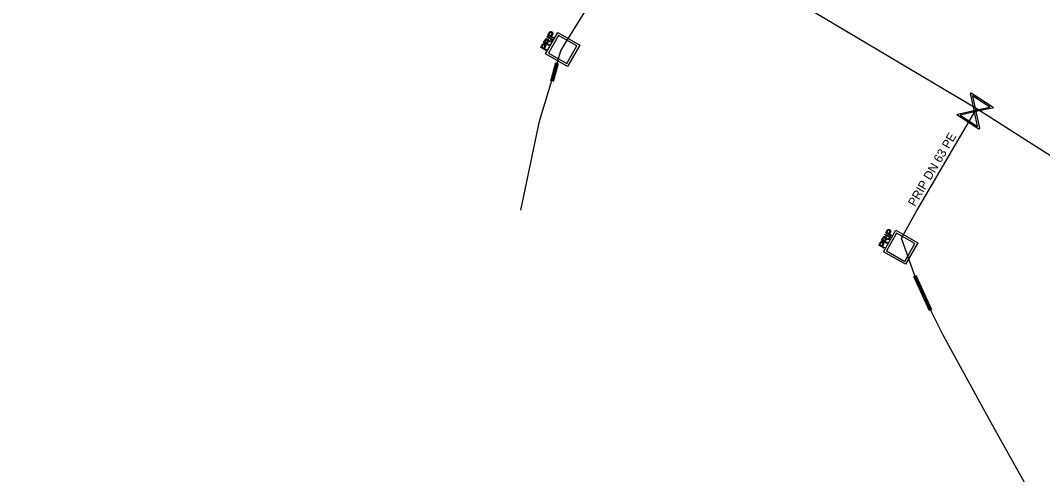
# Model space of a CAD drawing. Extents: x -643544 to -637295, y -1119190 to -1111715.
# Drawn here: x -642085.7 to -642027.3, y -1113655.3 to -1113629.4 of the extents above; entities that cross this region are included whole.
import ezdxf

# ---------------------------------------------------------------- set-up
doc = ezdxf.new("R2010")
doc.units = 0
for name, color, linetype in [('Default', 7, 'Continuous'), ('VP Chránička', 7, 'Continuous'), ('VP Chránička - okraje', 7, 'Continuous'), ('VP Popis přípojky', 7, 'Continuous'), ('VP Přípojka', 7, 'Continuous'), ('VP Řad', 7, 'Continuous'), ('VP Šachta', 7, 'Continuous'), ('VP Šoupě', 7, 'Continuous')]:
    doc.layers.add(name, color=color, linetype=linetype)

msp = doc.modelspace()

# ---------------------------------------------------------------- linework, layer by layer
at = {"layer": 'Default'}
for points in [[(-642055.513, -1113630.116), (-642055.496, -1113630.085), (-642055.483, -1113630.07), (-642055.466, -1113630.05), (-642055.446, -1113630.04), (-642055.427, -1113630.03), (-642055.402, -1113630.032), (-642055.378, -1113630.034), (-642055.355, -1113630.047), (-642055.315, -1113630.07), (-642055.302, -1113630.111), (-642055.289, -1113630.151), (-642055.327, -1113630.217)], [(-642055.363, -1113630.196), (-642055.34, -1113630.156), (-642055.345, -1113630.131), (-642055.35, -1113630.106), (-642055.378, -1113630.09), (-642055.397, -1113630.079), (-642055.416, -1113630.081), (-642055.435, -1113630.083), (-642055.449, -1113630.096), (-642055.458, -1113630.105), (-642055.474, -1113630.134)], [(-642055.912, -1113630.811), (-642055.895, -1113630.781), (-642055.882, -1113630.765), (-642055.865, -1113630.746), (-642055.845, -1113630.736), (-642055.826, -1113630.726), (-642055.801, -1113630.728), (-642055.777, -1113630.73), (-642055.754, -1113630.743), (-642055.714, -1113630.766), (-642055.701, -1113630.806), (-642055.688, -1113630.847), (-642055.726, -1113630.912)], [(-642055.762, -1113630.892), (-642055.739, -1113630.852), (-642055.744, -1113630.827), (-642055.75, -1113630.802), (-642055.777, -1113630.786), (-642055.796, -1113630.775), (-642055.815, -1113630.777), (-642055.835, -1113630.778), (-642055.848, -1113630.792), (-642055.857, -1113630.801), (-642055.874, -1113630.829)], [(-642055.742, -1113630.512), (-642055.718, -1113630.471), (-642055.697, -1113630.454), (-642055.676, -1113630.437), (-642055.648, -1113630.437), (-642055.619, -1113630.436), (-642055.594, -1113630.451), (-642055.56, -1113630.47), (-642055.55, -1113630.504), (-642055.54, -1113630.538), (-642055.559, -1113630.586), (-642055.541, -1113630.575), (-642055.529, -1113630.571), (-642055.503, -1113630.562), (-642055.468, -1113630.56)], [(-642055.609, -1113630.6), (-642055.592, -1113630.571), (-642055.589, -1113630.552), (-642055.586, -1113630.533), (-642055.594, -1113630.517), (-642055.602, -1113630.502), (-642055.618, -1113630.493), (-642055.639, -1113630.481), (-642055.663, -1113630.489), (-642055.686, -1113630.496), (-642055.706, -1113630.531)], [(-642055.47, -1113630.61), (-642055.509, -1113630.612), (-642055.53, -1113630.615), (-642055.552, -1113630.618), (-642055.563, -1113630.624), (-642055.574, -1113630.631), (-642055.582, -1113630.639), (-642055.588, -1113630.644), (-642055.597, -1113630.66)], [(-642036.442, -1113641.812), (-642036.418, -1113641.771), (-642036.397, -1113641.754), (-642036.376, -1113641.737), (-642036.348, -1113641.737), (-642036.319, -1113641.736), (-642036.294, -1113641.751), (-642036.26, -1113641.77), (-642036.25, -1113641.804), (-642036.24, -1113641.838), (-642036.259, -1113641.886), (-642036.241, -1113641.875), (-642036.229, -1113641.871), (-642036.203, -1113641.862), (-642036.168, -1113641.86)], [(-642036.309, -1113641.9), (-642036.292, -1113641.871), (-642036.289, -1113641.852), (-642036.286, -1113641.833), (-642036.294, -1113641.817), (-642036.302, -1113641.802), (-642036.318, -1113641.793), (-642036.339, -1113641.781), (-642036.363, -1113641.789), (-642036.386, -1113641.796), (-642036.406, -1113641.831)], [(-642036.213, -1113641.416), (-642036.196, -1113641.385), (-642036.183, -1113641.37), (-642036.166, -1113641.35), (-642036.146, -1113641.34), (-642036.127, -1113641.33), (-642036.102, -1113641.332), (-642036.078, -1113641.334), (-642036.055, -1113641.347), (-642036.015, -1113641.37), (-642036.002, -1113641.411), (-642035.989, -1113641.451), (-642036.027, -1113641.517)], [(-642036.063, -1113641.496), (-642036.04, -1113641.456), (-642036.045, -1113641.431), (-642036.05, -1113641.406), (-642036.078, -1113641.39), (-642036.097, -1113641.379), (-642036.116, -1113641.381), (-642036.135, -1113641.383), (-642036.149, -1113641.396), (-642036.158, -1113641.405), (-642036.174, -1113641.434)], [(-642036.612, -1113642.111), (-642036.595, -1113642.081), (-642036.582, -1113642.065), (-642036.565, -1113642.046), (-642036.545, -1113642.036), (-642036.526, -1113642.026), (-642036.501, -1113642.028), (-642036.477, -1113642.03), (-642036.454, -1113642.043), (-642036.414, -1113642.066), (-642036.401, -1113642.106), (-642036.388, -1113642.147), (-642036.426, -1113642.212)], [(-642036.462, -1113642.192), (-642036.439, -1113642.152), (-642036.444, -1113642.127), (-642036.45, -1113642.102), (-642036.477, -1113642.086), (-642036.496, -1113642.075), (-642036.515, -1113642.077), (-642036.535, -1113642.078), (-642036.548, -1113642.092), (-642036.557, -1113642.101), (-642036.574, -1113642.129)], [(-642036.17, -1113641.91), (-642036.209, -1113641.912), (-642036.23, -1113641.915), (-642036.252, -1113641.918), (-642036.263, -1113641.924), (-642036.274, -1113641.931), (-642036.282, -1113641.939), (-642036.288, -1113641.944), (-642036.297, -1113641.96)]]:
    msp.add_open_spline(points, degree=3, dxfattribs=at)
at = {"layer": 'VP Chránička'}
for points in [[(-642055.04, -1113631.82), (-642055.33, -1113632.86)], [(-642034.61, -1113643.99), (-642033.71, -1113645.96)]]:
    msp.add_lwpolyline(points, dxfattribs=at)
at = {"layer": 'VP Chránička - okraje'}
for points in [[(-642055.402, -1113632.84), (-642055.112, -1113631.8)], [(-642055.258, -1113632.88), (-642054.968, -1113631.84)], [(-642033.778, -1113645.991), (-642034.678, -1113644.021)], [(-642033.642, -1113645.929), (-642034.542, -1113643.959)]]:
    msp.add_lwpolyline(points, dxfattribs=at)
at = {"layer": 'VP Přípojka'}
for points in [[(-642057.11, -1113640.24), (-642056.05, -1113635.15), (-642054.836, -1113631.136), (-642054.58, -1113630.71), (-642050.01, -1113623.34), (-642049.93, -1113623.22)], [(-642027.462, -1113658.059), (-642027.45, -1113657.43), (-642030.37, -1113652.18), (-642033, -1113647.37), (-642033.71, -1113645.96), (-642034.61, -1113643.99), (-642035.37, -1113641.84), (-642034.53, -1113640.29), (-642031.18, -1113634.57), (-642031.11, -1113634.43)]]:
    msp.add_lwpolyline(points, dxfattribs=at)
at = {"layer": 'VP Řad'}
msp.add_lwpolyline([(-641996.54, -1113655.48), (-642004.64, -1113650.84), (-642026.25, -1113637.52), (-642031.11, -1113634.43), (-642049.59, -1113623.43), (-642049.93, -1113623.22), (-642064.25, -1113614.35), (-642070.71, -1113610.4), (-642075.72, -1113607.42), (-642093.8, -1113596.67), (-642094.42, -1113596.3), (-642111.743, -1113586.063), (-642112.05, -1113585.88), (-642127.8, -1113576.52), (-642134.05, -1113572.66), (-642156.48, -1113559.22)], dxfattribs=at)
at = {"layer": 'VP Šachta'}
for points in [[(-642055.007, -1113630.078), (-642053.747, -1113630.798), (-642054.448, -1113632.025), (-642055.708, -1113631.305), (-642055.007, -1113630.078)], [(-642055.268, -1113630.41), (-642055.58, -1113630.232), (-642055.513, -1113630.116)], [(-642055.474, -1113630.134), (-642055.52, -1113630.213), (-642055.409, -1113630.277)], [(-642055.409, -1113630.277), (-642055.363, -1113630.196)], [(-642055.509, -1113630.828), (-642055.82, -1113630.65), (-642055.742, -1113630.512)], [(-642055.706, -1113630.531), (-642055.762, -1113630.629), (-642055.659, -1113630.688)], [(-642055.659, -1113630.688), (-642055.609, -1113630.6)], [(-642055.327, -1113630.513), (-642055.639, -1113630.335), (-642055.616, -1113630.295), (-642055.304, -1113630.473), (-642055.327, -1113630.513)], [(-642055.597, -1113630.66), (-642055.624, -1113630.708), (-642055.485, -1113630.787), (-642055.509, -1113630.828)], [(-642055.541, -1113631.261), (-642054.495, -1113631.859), (-642053.914, -1113630.842), (-642054.959, -1113630.244), (-642055.541, -1113631.261)], [(-642055.468, -1113630.56), (-642055.352, -1113630.555), (-642055.382, -1113630.607), (-642055.47, -1113630.61)], [(-642055.327, -1113630.217), (-642055.373, -1113630.297), (-642055.245, -1113630.37), (-642055.268, -1113630.41)], [(-642055.668, -1113631.106), (-642055.979, -1113630.928), (-642055.912, -1113630.811)], [(-642055.874, -1113630.829), (-642055.919, -1113630.909), (-642055.808, -1113630.972)], [(-642055.808, -1113630.972), (-642055.762, -1113630.892)], [(-642055.726, -1113630.912), (-642055.772, -1113630.993), (-642055.645, -1113631.066), (-642055.668, -1113631.106)], [(-642036.209, -1113642.128), (-642036.52, -1113641.95), (-642036.442, -1113641.812)], [(-642036.406, -1113641.831), (-642036.462, -1113641.929), (-642036.359, -1113641.988)], [(-642035.707, -1113641.378), (-642034.447, -1113642.098), (-642035.148, -1113643.325), (-642036.408, -1113642.605), (-642035.707, -1113641.378)], [(-642036.027, -1113641.813), (-642036.339, -1113641.635), (-642036.316, -1113641.595), (-642036.004, -1113641.773), (-642036.027, -1113641.813)], [(-642035.968, -1113641.71), (-642036.28, -1113641.532), (-642036.213, -1113641.416)], [(-642036.241, -1113642.561), (-642035.195, -1113643.159), (-642034.614, -1113642.142), (-642035.659, -1113641.544), (-642036.241, -1113642.561)], [(-642036.174, -1113641.434), (-642036.22, -1113641.513), (-642036.109, -1113641.577)], [(-642036.168, -1113641.86), (-642036.052, -1113641.855), (-642036.082, -1113641.907), (-642036.17, -1113641.91)], [(-642036.109, -1113641.577), (-642036.063, -1113641.496)], [(-642036.027, -1113641.517), (-642036.073, -1113641.597), (-642035.945, -1113641.67), (-642035.968, -1113641.71)], [(-642036.368, -1113642.406), (-642036.679, -1113642.228), (-642036.612, -1113642.111)], [(-642036.574, -1113642.129), (-642036.619, -1113642.209), (-642036.508, -1113642.272)], [(-642036.508, -1113642.272), (-642036.462, -1113642.192)], [(-642036.426, -1113642.212), (-642036.472, -1113642.293), (-642036.345, -1113642.366), (-642036.368, -1113642.406)], [(-642036.359, -1113641.988), (-642036.309, -1113641.9)], [(-642036.297, -1113641.96), (-642036.324, -1113642.008), (-642036.185, -1113642.087), (-642036.209, -1113642.128)]]:
    msp.add_lwpolyline(points, dxfattribs=at)
at = {"layer": 'VP Šoupě'}
for points in [[(-642031.404, -1113633.533), (-642030.143, -1113634.346), (-642030.179, -1113634.401), (-642030.305, -1113634.424), (-642031.126, -1113634.603), (-642030.92, -1113635.551), (-642030.956, -1113635.607), (-642032.217, -1113634.794), (-642032.181, -1113634.739), (-642031.231, -1113634.535), (-642031.41, -1113633.715), (-642031.44, -1113633.589), (-642031.404, -1113633.533)], [(-642031.323, -1113633.697), (-642031.145, -1113634.517), (-642030.327, -1113634.339), (-642031.323, -1113633.697)], [(-642031.033, -1113635.445), (-642031.212, -1113634.622), (-642032.034, -1113634.8), (-642031.033, -1113635.445)]]:
    msp.add_lwpolyline(points, dxfattribs=at)

# ---------------------------------------------------------------- texts
at = {"layer": 'VP Popis přípojky'}
msp.add_text('PRIP DN 63 PE', height=0.5, rotation=59.64402, dxfattribs=at).set_placement((-642034.61, -1113640.066))

doc.saveas('drawing.dxf')
